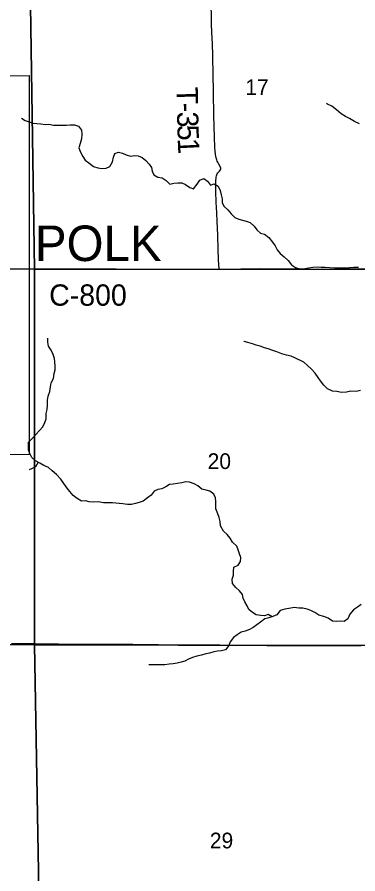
# Model space of a CAD drawing. Extents: x 1874609 to 2204689, y 815661 to 1281160.
# Drawn here: x 2049821 to 2054618, y 1064307 to 1076369 of the extents above; entities that cross this region are included whole.
import ezdxf

# ---------------------------------------------------------------- set-up
doc = ezdxf.new("R2010")
doc.units = 0
for name, color, linetype in [('GM_X_City_Street', 7, 'Continuous'), ('GM_X_Corporation', 7, 'Continuous'), ('GM_X_Corporation_Text', 7, 'Continuous'), ('GM_X_County_Road', 7, 'Continuous'), ('GM_X_County_Road_Text', 7, 'Continuous'), ('GM_X_Minor_River', 7, 'Continuous'), ('GM_X_Section', 7, 'Continuous'), ('GM_X_Section_Text', 7, 'Continuous'), ('GM_X_Township_Road', 7, 'Continuous'), ('GM_X_Township_Road_Text', 7, 'Continuous')]:
    doc.layers.add(name, color=color, linetype=linetype)

msp = doc.modelspace()

# ---------------------------------------------------------------- linework, layer by layer
at = {"layer": 'GM_X_City_Street'}
msp.add_lwpolyline([(2047342, 1072825), (2047403, 1072825), (2047501, 1072825), (2047616, 1072826), (2047830, 1072827), (2048192, 1072830), (2048389, 1072830), (2048553, 1072830), (2048767, 1072832), (2048997, 1072832), (2049178, 1072831), (2049539, 1072830), (2049991, 1072827)], dxfattribs=at)
at = {"layer": 'GM_X_Corporation'}
msp.add_lwpolyline([(2049990, 1070210), (2044689, 1070171), (2044576, 1075454), (2049992, 1075547)], close=True, dxfattribs=at)
at = {"layer": 'GM_X_County_Road'}
for points in [[(2049991, 1072827), (2050152, 1072826), (2050381, 1072825), (2050496, 1072825), (2050709, 1072825), (2050922, 1072825), (2051217, 1072825), (2051627, 1072823), (2051840, 1072823), (2052167, 1072822), (2052380, 1072823), (2052560, 1072823), (2052663, 1072822)], [(2052663, 1072822), (2052724, 1072822), (2052970, 1072825), (2053232, 1072828), (2053838, 1072826), (2054133, 1072823), (2054362, 1072824), (2054539, 1072824), (2054768, 1072826), (2054899, 1072827), (2054998, 1072828), (2055177, 1072828), (2055292, 1072829), (2055456, 1072828), (2055636, 1072829), (2055800, 1072830), (2055898, 1072830), (2056373, 1072832), (2056537, 1072834), (2056635, 1072834), (2056767, 1072833), (2056914, 1072834), (2057029, 1072834), (2057159, 1072834)]]:
    msp.add_lwpolyline(points, dxfattribs=at)
at = {"layer": 'GM_X_Minor_River'}
for points in [[(2054640, 1074866), (2054572, 1074900), (2054501, 1074943), (2054445, 1074968), (2054383, 1075010), (2054318, 1075063), (2054252, 1075114), (2054192, 1075142), (2054174, 1075151)], [(2049880, 1074948), (2049936, 1074915), (2049988, 1074897), (2050041, 1074878), (2050099, 1074872), (2050155, 1074867), (2050215, 1074856), (2050269, 1074860), (2050333, 1074849), (2050517, 1074847), (2050569, 1074855), (2050629, 1074852), (2050683, 1074834), (2050726, 1074779), (2050730, 1074723), (2050727, 1074655), (2050707, 1074591), (2050688, 1074529), (2050714, 1074467), (2050747, 1074407), (2050779, 1074354), (2050832, 1074320), (2050896, 1074267), (2050958, 1074248), (2051014, 1074236), (2051074, 1074241), (2051126, 1074265), (2051162, 1074332), (2051179, 1074398), (2051197, 1074450), (2051250, 1074468), (2051303, 1074455), (2051357, 1074431), (2051417, 1074412), (2051471, 1074422), (2051527, 1074415), (2051581, 1074394), (2051634, 1074352), (2051678, 1074301), (2051712, 1074251), (2051723, 1074201), (2051743, 1074148), (2051802, 1074116), (2051862, 1074105), (2051918, 1074069), (2051972, 1074018), (2052026, 1074030), (2052082, 1074035), (2052138, 1074034), (2052193, 1074014), (2052251, 1073971), (2052305, 1073951), (2052353, 1074016), (2052394, 1074076), (2052450, 1074096), (2052502, 1074061), (2052545, 1074004), (2052595, 1074020), (2052651, 1073991), (2052681, 1073929), (2052694, 1073869), (2052706, 1073809), (2052705, 1073759), (2052731, 1073706), (2052786, 1073658), (2052832, 1073599), (2052885, 1073550), (2052941, 1073526), (2052993, 1073511), (2053047, 1073495), (2053103, 1073476), (2053156, 1073426), (2053196, 1073375), (2053249, 1073329), (2053303, 1073312), (2053363, 1073267), (2053418, 1073203), (2053454, 1073150), (2053483, 1073094), (2053525, 1073043), (2053578, 1072993), (2053636, 1072944), (2053681, 1072884), (2053739, 1072843), (2053801, 1072826), (2053869, 1072832), (2053921, 1072839), (2053983, 1072847), (2054049, 1072854), (2054101, 1072850), (2054155, 1072849), (2054223, 1072842), (2054287, 1072840), (2054339, 1072841), (2054447, 1072840), (2054499, 1072842), (2054563, 1072849), (2054627, 1072848)], [(2050341, 1071350), (2050354, 1071404), (2050358, 1071456), (2050353, 1071514), (2050345, 1071564), (2050326, 1071618), (2050302, 1071681), (2050261, 1071735), (2050253, 1071793), (2050253, 1071843), (2050252, 1071851)], [(2054654, 1071111), (2054592, 1071100), (2054518, 1071105), (2054456, 1071087), (2054386, 1071082), (2054322, 1071097), (2054260, 1071101), (2054192, 1071138), (2054137, 1071189), (2054093, 1071247), (2054060, 1071297), (2054016, 1071356), (2053965, 1071411), (2053909, 1071463), (2053856, 1071510), (2053732, 1071571), (2053678, 1071594), (2053614, 1071610), (2053549, 1071629), (2053479, 1071658), (2053421, 1071674), (2053355, 1071699), (2053303, 1071713), (2053244, 1071736), (2053186, 1071753), (2053132, 1071769), (2053070, 1071790), (2053018, 1071804), (2053010, 1071804)], [(2053411, 1067928), (2053355, 1067957), (2053305, 1067942), (2053251, 1067944), (2053187, 1067953), (2053136, 1067985), (2053084, 1068028), (2053059, 1068082), (2053025, 1068139), (2053003, 1068189), (2052994, 1068239), (2052952, 1068294), (2052899, 1068338), (2052851, 1068397), (2052848, 1068455), (2052868, 1068511), (2052867, 1068565), (2052871, 1068623), (2052931, 1068654), (2052966, 1068706), (2052970, 1068760), (2052953, 1068814), (2052931, 1068871), (2052914, 1068923), (2052854, 1068978), (2052821, 1069032), (2052779, 1069086), (2052726, 1069131), (2052686, 1069206), (2052677, 1069266), (2052667, 1069324), (2052644, 1069376), (2052620, 1069445), (2052619, 1069499), (2052619, 1069551), (2052614, 1069601), (2052592, 1069653), (2052532, 1069696), (2052481, 1069710), (2052421, 1069723), (2052367, 1069772), (2052315, 1069800), (2052248, 1069823), (2052194, 1069825), (2052140, 1069812), (2052078, 1069802), (2052019, 1069793), (2051967, 1069789), (2051913, 1069758), (2051857, 1069728), (2051801, 1069717), (2051749, 1069693), (2051706, 1069640), (2051656, 1069602), (2051594, 1069555), (2051539, 1069535), (2051485, 1069522), (2051429, 1069506), (2051375, 1069507), (2051309, 1069515), (2051257, 1069520), (2051165, 1069529), (2051099, 1069529), (2051036, 1069532), (2050968, 1069543), (2050900, 1069541), (2050836, 1069546), (2050782, 1069559), (2050728, 1069555), (2050664, 1069592), (2050611, 1069636), (2050561, 1069689), (2050523, 1069739), (2050478, 1069802), (2050435, 1069866), (2050377, 1069931), (2050316, 1069982), (2050262, 1070028), (2050198, 1070057), (2050141, 1070088), (2050081, 1070124), (2050029, 1070169), (2050000, 1070227), (2049982, 1070279), (2049983, 1070384), (2050036, 1070441), (2050082, 1070493), (2050136, 1070548), (2050183, 1070602), (2050209, 1070660), (2050228, 1070714), (2050230, 1070788), (2050245, 1070846), (2050247, 1070904), (2050250, 1070976), (2050257, 1071034), (2050281, 1071098), (2050290, 1071162), (2050302, 1071218), (2050335, 1071280), (2050341, 1071350)], [(2050117, 1070102), (2050078, 1070036), (2050024, 1070009), (2049990, 1069997)], [(2054662, 1068099), (2054612, 1068063), (2054554, 1068022), (2054505, 1067964), (2054477, 1067898), (2054426, 1067861), (2054374, 1067867), (2054322, 1067858), (2054262, 1067866), (2054201, 1067907), (2054137, 1067929), (2054069, 1067950), (2054011, 1067985), (2053954, 1068017), (2053902, 1068036), (2053842, 1068048), (2053788, 1068049), (2053722, 1068056), (2053672, 1068050), (2053588, 1068035), (2053526, 1068014), (2053477, 1067956), (2053419, 1067930), (2053363, 1067911), (2053309, 1067897), (2053247, 1067852), (2053194, 1067814), (2053144, 1067777), (2053090, 1067749), (2053033, 1067726), (2052977, 1067710), (2052919, 1067671), (2052865, 1067635), (2052822, 1067576), (2052800, 1067524), (2052753, 1067460), (2052697, 1067449), (2052643, 1067441), (2052589, 1067434), (2052531, 1067416), (2052479, 1067403), (2052417, 1067387), (2052349, 1067372), (2052291, 1067352), (2052234, 1067329), (2052182, 1067301), (2052132, 1067288), (2052074, 1067272), (2052016, 1067265), (2051962, 1067260), (2051898, 1067252), (2051840, 1067249), (2051784, 1067249), (2051722, 1067248), (2051674, 1067248)]]:
    msp.add_lwpolyline(points, dxfattribs=at)
at = {"layer": 'GM_X_Section'}
for points in [[(2049985, 1078088), (2050065, 1072821), (2044822, 1072827), (2044676, 1072892), (2044543, 1078169)], [(2055184, 1078064), (2055301, 1072817), (2050065, 1072821), (2049985, 1078088)], [(2050065, 1072821), (2050066, 1067532), (2044748, 1067571), (2044676, 1072892), (2044822, 1072827)], [(2055301, 1072817), (2055287, 1067524), (2050066, 1067532), (2050065, 1072821)], [(2050066, 1067532), (2050158, 1062213), (2044851, 1062247), (2044748, 1067571)], [(2055287, 1067524), (2055314, 1062177), (2052406, 1062141), (2050158, 1062213), (2050066, 1067532)]]:
    msp.add_lwpolyline(points, close=True, dxfattribs=at)
at = {"layer": 'GM_X_Township_Road'}
for points in [[(2052663, 1072822), (2052657, 1072956), (2052652, 1073103), (2052645, 1073300), (2052637, 1073496), (2052631, 1073610), (2052627, 1073692), (2052623, 1073757), (2052618, 1073921), (2052619, 1074069), (2052621, 1074101), (2052623, 1074118), (2052626, 1074134), (2052630, 1074149), (2052637, 1074164), (2052647, 1074178), (2052670, 1074201), (2052681, 1074213), (2052689, 1074227), (2052690, 1074243), (2052684, 1074258), (2052662, 1074301), (2052645, 1074329), (2052637, 1074343), (2052631, 1074358), (2052622, 1074389), (2052613, 1074437), (2052607, 1074486), (2052603, 1074535), (2052599, 1074682), (2052596, 1074830), (2052592, 1074993), (2052589, 1075091), (2052587, 1075205), (2052587, 1075287), (2052585, 1075369), (2052580, 1075516), (2052579, 1075614), (2052577, 1075762), (2052574, 1075827), (2052570, 1075991), (2052561, 1076154), (2052557, 1076269), (2052551, 1076646)], [(2049743, 1067551), (2049923, 1067549), (2050071, 1067548), (2050743, 1067543), (2050875, 1067542), (2051088, 1067541), (2051449, 1067539), (2051629, 1067537), (2051810, 1067534), (2051974, 1067531), (2052089, 1067529), (2052285, 1067529), (2052532, 1067527), (2053335, 1067523), (2053418, 1067524), (2053565, 1067522), (2053861, 1067520), (2054090, 1067520), (2054255, 1067521), (2054665, 1067520)]]:
    msp.add_lwpolyline(points, dxfattribs=at)

# ---------------------------------------------------------------- texts
at = {"layer": 'GM_X_Corporation_Text'}
msp.add_text('POLK', height=500, rotation=0, dxfattribs=at).set_placement((2050071, 1072935))
at = {"layer": 'GM_X_County_Road_Text'}
msp.add_text('C-800', height=300, rotation=0.0031, dxfattribs=at).set_placement((2050272, 1072306))
at = {"layer": 'GM_X_Section_Text'}
for s, p in [('17', (2053033, 1075272)), ('20', (2052503, 1070007)), ('29', (2052534, 1064666))]:
    msp.add_text(s, height=221, rotation=0, dxfattribs=at).set_placement(p)
at = {"layer": 'GM_X_Township_Road_Text'}
for s, rotation, p in [('T', 271.0629, (2052064, 1075386)), ('-', 271.0966, (2052068, 1075161)), ('3', 271.2356, (2052071, 1075037)), ('5', 271.6389, (2052075, 1074850)), ('1', 272.8113, (2052080, 1074659))]:
    msp.add_text(s, height=300, rotation=rotation, dxfattribs=at).set_placement(p)

doc.saveas('drawing.dxf')
